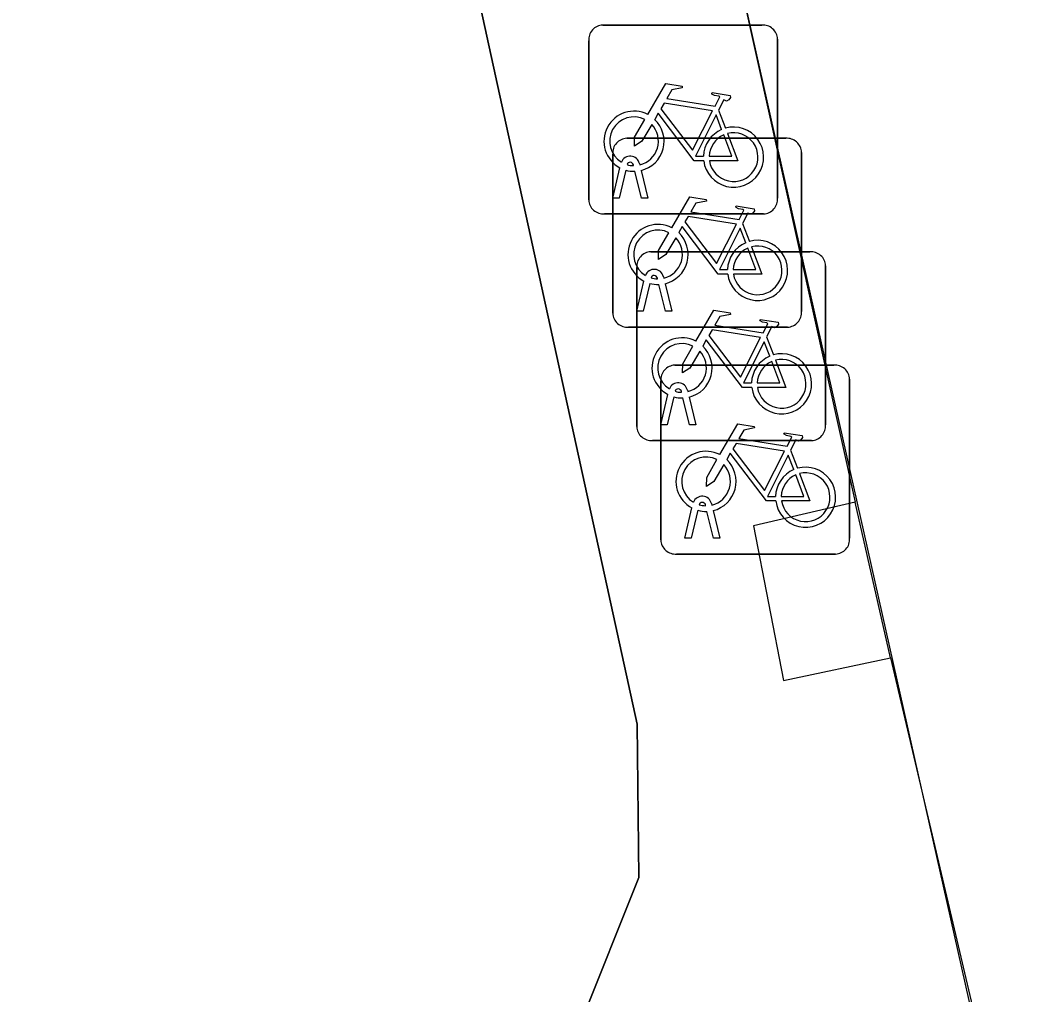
# Model space of a CAD drawing. Extents: x 161772 to 163123, y 383092 to 383917.
# Drawn here: x 163081.95 to 163087.33, y 383661.89 to 383667.04 of the extents above; entities that cross this region are included whole.
import ezdxf

# ---------------------------------------------------------------- set-up
doc = ezdxf.new("R2010")
doc.units = 0
for name, color, linetype in [('IMGEO_Fietsenrek', 7, 'Continuous'), ('IMGEO_Pand', 7, 'Continuous'), ('IMGEO_Pand_overbouw', 7, 'Continuous'), ('IMGEO_Voetpad_open', 7, 'Continuous')]:
    doc.layers.add(name, color=color, linetype=linetype)

msp = doc.modelspace()

# ---------------------------------------------------------------- linework, layer by layer
at = {"layer": 'IMGEO_Fietsenrek'}
for p, q in [((163085.0289, 383667.0175), (163085.8698, 383667.0175)), ((163085.8698, 383667.0175), (163085.0289, 383667.0175)), ((163085.9535, 383666.9431), (163085.9535, 383666.1022)), ((163085.9535, 383666.1022), (163085.9535, 383666.9431)), ((163084.9545, 383666.0929), (163084.9545, 383666.9338)), ((163084.9545, 383666.9338), (163084.9545, 383666.0929)), ((163085.6412, 383666.5672), (163085.6775, 383666.472)), ((163085.1559, 383666.4185), (163085.9968, 383666.4185)), ((163085.9968, 383666.4185), (163085.1559, 383666.4185)), ((163085.0815, 383665.4939), (163085.0815, 383666.3348)), ((163085.0815, 383666.3348), (163085.0815, 383665.4939)), ((163086.0805, 383666.3441), (163086.0805, 383665.5032)), ((163086.0805, 383665.5032), (163086.0805, 383666.3441)), ((163085.0815, 383666.1023), (163085.1198, 383666.2623)), ((163085.1502, 383666.2501), (163085.1149, 383666.1023)), ((163085.1919, 383666.2739), (163085.1909, 383666.2782)), ((163085.233, 383666.1023), (163085.1991, 383666.244)), ((163085.2226, 383666.2854), (163085.2244, 383666.2775)), ((163085.2314, 383666.2483), (163085.2664, 383666.1023)), ((163085.1149, 383666.1023), (163085.0815, 383666.1023)), ((163085.2664, 383666.1023), (163085.233, 383666.1023)), ((163085.8791, 383666.0185), (163085.0382, 383666.0185)), ((163085.0382, 383666.0185), (163085.8791, 383666.0185)), ((163085.7682, 383665.9682), (163085.8045, 383665.873)), ((163085.2829, 383665.8185), (163086.1238, 383665.8185)), ((163086.1238, 383665.8185), (163085.2829, 383665.8185)), ((163085.2085, 383664.8939), (163085.2085, 383665.7348)), ((163085.2085, 383665.7348), (163085.2085, 383664.8939)), ((163086.2075, 383665.7441), (163086.2075, 383664.9032)), ((163086.2075, 383664.9032), (163086.2075, 383665.7441)), ((163085.2085, 383665.5033), (163085.2468, 383665.6633)), ((163085.2772, 383665.6511), (163085.2419, 383665.5033)), ((163085.3189, 383665.6749), (163085.3179, 383665.6792)), ((163085.3496, 383665.6864), (163085.3514, 383665.6785)), ((163085.3584, 383665.6493), (163085.3934, 383665.5033)), ((163085.36, 383665.5033), (163085.3261, 383665.645)), ((163085.2419, 383665.5033), (163085.2085, 383665.5033)), ((163085.3934, 383665.5033), (163085.36, 383665.5033)), ((163086.0061, 383665.4195), (163085.1652, 383665.4195)), ((163085.1652, 383665.4195), (163086.0061, 383665.4195)), ((163085.8952, 383665.3682), (163085.9315, 383665.273)), ((163085.4099, 383665.2185), (163086.2508, 383665.2185)), ((163086.2508, 383665.2185), (163085.4099, 383665.2185)), ((163085.3355, 383664.2939), (163085.3355, 383665.1348)), ((163085.3355, 383665.1348), (163085.3355, 383664.2939)), ((163086.3345, 383665.1441), (163086.3345, 383664.3032)), ((163086.3345, 383664.3032), (163086.3345, 383665.1441)), ((163085.3355, 383664.9033), (163085.3738, 383665.0633)), ((163085.4459, 383665.0749), (163085.4449, 383665.0792)), ((163085.4766, 383665.0864), (163085.4784, 383665.0785)), ((163085.4042, 383665.0511), (163085.3689, 383664.9033)), ((163085.487, 383664.9033), (163085.4531, 383665.045)), ((163085.4854, 383665.0493), (163085.5204, 383664.9033)), ((163085.3689, 383664.9033), (163085.3355, 383664.9033)), ((163085.5204, 383664.9033), (163085.487, 383664.9033)), ((163086.1331, 383664.8195), (163085.2922, 383664.8195)), ((163085.2922, 383664.8195), (163086.1331, 383664.8195)), ((163086.0222, 383664.7682), (163086.0585, 383664.673)), ((163085.4625, 383664.3033), (163085.5008, 383664.4633)), ((163085.5729, 383664.4749), (163085.5719, 383664.4792)), ((163085.6036, 383664.4864), (163085.6054, 383664.4785)), ((163085.5312, 383664.4511), (163085.4959, 383664.3033)), ((163085.614, 383664.3033), (163085.5801, 383664.445)), ((163085.6124, 383664.4493), (163085.6474, 383664.3033)), ((163085.4959, 383664.3033), (163085.4625, 383664.3033)), ((163085.6474, 383664.3033), (163085.614, 383664.3033)), ((163086.2601, 383664.2195), (163085.4192, 383664.2195)), ((163085.4192, 383664.2195), (163086.2601, 383664.2195))]:
    msp.add_line(p, q, dxfattribs=at)
for points in [[(163085.2671, 383666.5442), (163085.3618, 383666.7077), (163085.448, 383666.6939), (163085.4497, 383666.6852), (163085.3936, 383666.6743), (163085.3674, 383666.629), (163085.6226, 383666.5882)], [(163085.6226, 383666.5882), (163085.6476, 383666.637), (163085.6425, 383666.641), (163085.6193, 383666.6447), (163085.6066, 383666.6522), (163085.6056, 383666.6553), (163085.6078, 383666.6599), (163085.7026, 383666.6448), (163085.7049, 383666.6345), (163085.6955, 383666.6221), (163085.6831, 383666.6157), (163085.6686, 383666.6219), (163085.6412, 383666.5672)], [(163085.6097, 383666.563), (163085.3529, 383666.604), (163085.3362, 383666.5752), (163085.5032, 383666.3549), (163085.6097, 383666.563)], [(163085.2878, 383666.4917), (163085.2362, 383666.4025), (163085.1963, 383666.3765), (163085.1975, 383666.424), (163085.252, 383666.5182)], [(163085.5628, 383666.2995), (163085.5131, 383666.2996), (163085.3224, 383666.5513), (163085.3034, 383666.5185)], [(163085.6577, 383666.465), (163085.6284, 383666.5418), (163085.519, 383666.3237), (163085.5617, 383666.3236)], [(163085.5917, 383666.3235), (163085.7116, 383666.3233), (163085.6684, 383666.4369)], [(163085.6882, 383666.4438), (163085.7432, 383666.2992), (163085.5931, 383666.2995)], [(163085.3941, 383665.9452), (163085.4888, 383666.1087), (163085.575, 383666.0949), (163085.5767, 383666.0862), (163085.5206, 383666.0753), (163085.4944, 383666.03), (163085.7496, 383665.9892)], [(163085.7496, 383665.9892), (163085.7746, 383666.038), (163085.7695, 383666.042), (163085.7463, 383666.0457), (163085.7336, 383666.0532), (163085.7326, 383666.0563), (163085.7348, 383666.0609), (163085.8296, 383666.0458), (163085.8319, 383666.0355), (163085.8225, 383666.0231), (163085.8101, 383666.0167), (163085.7956, 383666.0229), (163085.7682, 383665.9682)], [(163085.7367, 383665.964), (163085.4799, 383666.005), (163085.4632, 383665.9762), (163085.6302, 383665.7559), (163085.7367, 383665.964)], [(163085.4148, 383665.8927), (163085.3632, 383665.8035), (163085.3233, 383665.7775), (163085.3245, 383665.825), (163085.379, 383665.9192)], [(163085.6898, 383665.7005), (163085.6401, 383665.7006), (163085.4494, 383665.9523), (163085.4304, 383665.9195)], [(163085.7847, 383665.866), (163085.7554, 383665.9428), (163085.646, 383665.7247), (163085.6887, 383665.7246)], [(163085.7187, 383665.7245), (163085.8386, 383665.7243), (163085.7954, 383665.8379)], [(163085.8152, 383665.8448), (163085.8702, 383665.7002), (163085.7201, 383665.7005)], [(163085.5211, 383665.3452), (163085.6158, 383665.5087), (163085.702, 383665.4949), (163085.7037, 383665.4862), (163085.6476, 383665.4753), (163085.6214, 383665.43), (163085.8766, 383665.3892)], [(163085.8766, 383665.3892), (163085.9016, 383665.438), (163085.8965, 383665.442), (163085.8733, 383665.4457), (163085.8606, 383665.4532), (163085.8596, 383665.4563), (163085.8618, 383665.4609), (163085.9566, 383665.4458), (163085.9589, 383665.4355), (163085.9495, 383665.4231), (163085.9371, 383665.4167), (163085.9226, 383665.4229), (163085.8952, 383665.3682)], [(163085.8637, 383665.364), (163085.6069, 383665.405), (163085.5902, 383665.3762), (163085.7572, 383665.1559), (163085.8637, 383665.364)], [(163085.8168, 383665.1005), (163085.7671, 383665.1006), (163085.5764, 383665.3523), (163085.5574, 383665.3195)], [(163085.9117, 383665.266), (163085.8824, 383665.3428), (163085.773, 383665.1247), (163085.8157, 383665.1246)], [(163085.5418, 383665.2927), (163085.4902, 383665.2035), (163085.4503, 383665.1775), (163085.4515, 383665.225), (163085.506, 383665.3192)], [(163085.8457, 383665.1245), (163085.9656, 383665.1243), (163085.9224, 383665.2379)], [(163085.9422, 383665.2448), (163085.9972, 383665.1002), (163085.8471, 383665.1005)], [(163085.6481, 383664.7452), (163085.7428, 383664.9087), (163085.829, 383664.8949), (163085.8307, 383664.8862), (163085.7746, 383664.8753), (163085.7484, 383664.83), (163086.0036, 383664.7892)], [(163086.0036, 383664.7892), (163086.0286, 383664.838), (163086.0235, 383664.842), (163086.0003, 383664.8457), (163085.9876, 383664.8532), (163085.9866, 383664.8563), (163085.9888, 383664.8609), (163086.0836, 383664.8458), (163086.0859, 383664.8355), (163086.0765, 383664.8231), (163086.0641, 383664.8167), (163086.0496, 383664.8229), (163086.0222, 383664.7682)], [(163085.9907, 383664.764), (163085.7339, 383664.805), (163085.7172, 383664.7762), (163085.8842, 383664.5559), (163085.9907, 383664.764)], [(163085.9438, 383664.5005), (163085.8941, 383664.5006), (163085.7034, 383664.7523), (163085.6844, 383664.7195)], [(163086.0387, 383664.666), (163086.0094, 383664.7428), (163085.9, 383664.5247), (163085.9427, 383664.5246)], [(163085.6688, 383664.6927), (163085.6172, 383664.6035), (163085.5773, 383664.5775), (163085.5785, 383664.625), (163085.633, 383664.7192)], [(163085.9727, 383664.5245), (163086.0926, 383664.5243), (163086.0494, 383664.6379)], [(163086.0692, 383664.6448), (163086.1242, 383664.5002), (163085.9741, 383664.5005)]]:
    msp.add_lwpolyline(points, dxfattribs=at)
for centre, radius, start, end in [((163085.0322, 383666.9396), 0.0779, 92.4484, 184.2845), ((163085.0322, 383666.9396), 0.0779, 92.4484, 184.2845), ((163085.8756, 383666.9398), 0.0779, 2.4484, 94.2845), ((163085.8756, 383666.9398), 0.0779, 2.4484, 94.2845), ((163085.1941, 383666.4029), 0.159, 62.6766, 242.1369), ((163085.1941, 383666.4029), 0.129, 63.3192, 238.903), ((163085.1941, 383666.4029), 0.159, 283.5766, 46.6042), ((163085.1941, 383666.4029), 0.129, 283.6043, 43.4302), ((163085.7207, 383666.3189), 0.159, 113.3408, 178.3217), ((163085.7207, 383666.3189), 0.159, 187.0065, 105.7708), ((163085.1592, 383666.3406), 0.0779, 92.4484, 184.2845), ((163085.1592, 383666.3406), 0.0779, 92.4484, 184.2845), ((163085.7207, 383666.3189), 0.129, 113.923, 177.9556), ((163085.7207, 383666.3189), 0.129, 188.6715, 104.5883), ((163086.0026, 383666.3408), 0.0779, 2.4484, 94.2845), ((163086.0026, 383666.3408), 0.0779, 2.4484, 94.2845), ((163085.1739, 383666.2743), 0.0499, 12.8025, 158.6934), ((163085.1739, 383666.2743), 0.0174, 12.8025, 163.4502), ((163085.1941, 383666.4029), 0.159, 253.9967, 271.7867), ((163085.1941, 383666.4029), 0.129, 253.415, 269.0204), ((163085.0324, 383666.0962), 0.0779, 182.4484, 274.2845), ((163085.0324, 383666.0962), 0.0779, 182.4484, 274.2845), ((163085.8758, 383666.0964), 0.0779, 272.4484, 4.2845), ((163085.8758, 383666.0964), 0.0779, 272.4484, 4.2845), ((163085.3211, 383665.8039), 0.159, 62.6766, 242.1369), ((163085.3211, 383665.8039), 0.129, 63.3192, 238.903), ((163085.3211, 383665.8039), 0.159, 283.5766, 46.6042), ((163085.3211, 383665.8039), 0.129, 283.6043, 43.4302), ((163085.8477, 383665.7199), 0.159, 113.3408, 178.3217), ((163085.8477, 383665.7199), 0.159, 187.0065, 105.7708), ((163085.2862, 383665.7406), 0.0779, 92.4484, 184.2845), ((163085.2862, 383665.7406), 0.0779, 92.4484, 184.2845), ((163085.8477, 383665.7199), 0.129, 113.923, 177.9556), ((163085.8477, 383665.7199), 0.129, 188.6715, 104.5883), ((163086.1296, 383665.7408), 0.0779, 2.4484, 94.2845), ((163086.1296, 383665.7408), 0.0779, 2.4484, 94.2845), ((163085.3009, 383665.6753), 0.0499, 12.8025, 158.6934), ((163085.3211, 383665.8039), 0.159, 253.9967, 271.7867), ((163085.3009, 383665.6753), 0.0174, 12.8025, 163.4502), ((163085.3211, 383665.8039), 0.129, 253.415, 269.0204), ((163085.1594, 383665.4972), 0.0779, 182.4484, 274.2845), ((163085.1594, 383665.4972), 0.0779, 182.4484, 274.2845), ((163086.0028, 383665.4974), 0.0779, 272.4484, 4.2845), ((163086.0028, 383665.4974), 0.0779, 272.4484, 4.2845), ((163085.4481, 383665.2039), 0.159, 62.6766, 242.1369), ((163085.4481, 383665.2039), 0.129, 63.3192, 238.903), ((163085.4481, 383665.2039), 0.129, 283.6043, 43.4302), ((163085.4481, 383665.2039), 0.159, 283.5766, 46.6042), ((163085.9747, 383665.1199), 0.159, 187.0065, 105.7708), ((163085.4132, 383665.1406), 0.0779, 92.4484, 184.2845), ((163085.4132, 383665.1406), 0.0779, 92.4484, 184.2845), ((163085.9747, 383665.1199), 0.159, 113.3408, 178.3217), ((163085.9747, 383665.1199), 0.129, 113.923, 177.9556), ((163085.9747, 383665.1199), 0.129, 188.6715, 104.5883), ((163086.2566, 383665.1408), 0.0779, 2.4484, 94.2845), ((163086.2566, 383665.1408), 0.0779, 2.4484, 94.2845), ((163085.4279, 383665.0753), 0.0499, 12.8025, 158.6934), ((163085.4279, 383665.0753), 0.0174, 12.8025, 163.4502), ((163085.4481, 383665.2039), 0.129, 253.415, 269.0204), ((163085.4481, 383665.2039), 0.159, 253.9967, 271.7867), ((163085.2864, 383664.8972), 0.0779, 182.4484, 274.2845), ((163085.2864, 383664.8972), 0.0779, 182.4484, 274.2845), ((163086.1298, 383664.8974), 0.0779, 272.4484, 4.2845), ((163086.1298, 383664.8974), 0.0779, 272.4484, 4.2845), ((163085.5751, 383664.6039), 0.159, 62.6766, 242.1369), ((163085.5751, 383664.6039), 0.129, 63.3192, 238.903), ((163085.5751, 383664.6039), 0.129, 283.6043, 43.4302), ((163085.5751, 383664.6039), 0.159, 283.5766, 46.6042), ((163086.1017, 383664.5199), 0.159, 187.0065, 105.7708), ((163086.1017, 383664.5199), 0.159, 113.3408, 178.3217), ((163086.1017, 383664.5199), 0.129, 113.923, 177.9556), ((163086.1017, 383664.5199), 0.129, 188.6715, 104.5883), ((163085.5549, 383664.4753), 0.0499, 12.8025, 158.6934), ((163085.5549, 383664.4753), 0.0174, 12.8025, 163.4502), ((163085.5751, 383664.6039), 0.129, 253.415, 269.0204), ((163085.5751, 383664.6039), 0.159, 253.9967, 271.7867), ((163086.2568, 383664.2974), 0.0779, 272.4484, 4.2845), ((163086.2568, 383664.2974), 0.0779, 272.4484, 4.2845), ((163085.4134, 383664.2972), 0.0779, 182.4484, 274.2845), ((163085.4134, 383664.2972), 0.0779, 182.4484, 274.2845)]:
    msp.add_arc(centre, radius, start, end, dxfattribs=at)
at = {"layer": 'IMGEO_Pand'}
for points in [[(163076.875, 383657.883), (163076.568, 383659.239), (163079.181, 383659.807), (163083.584, 383660.817), (163084.374, 383661.171), (163084.912, 383661.736), (163085.219, 383662.508), (163085.21, 383663.319), (163082.122, 383677.458), (163083.4, 383677.745)], [(163086.363, 383664.494), (163085.826, 383664.369), (163085.985, 383663.551), (163086.55, 383663.671)], [(163086.55, 383663.671), (163086.363, 383664.494)]]:
    msp.add_lwpolyline(points, dxfattribs=at)
at = {"layer": 'IMGEO_Pand_overbouw'}
msp.add_lwpolyline([(163083.4, 383677.745), (163082.122, 383677.458), (163085.21, 383663.319), (163085.219, 383662.508), (163084.912, 383661.736), (163084.374, 383661.171), (163083.584, 383660.817), (163079.181, 383659.807), (163076.568, 383659.239), (163076.875, 383657.883), (163087.329, 383660.249)], close=True, dxfattribs=at)
at = {"layer": 'IMGEO_Voetpad_open'}
for points in [[(163085.768, 383667.184), (163086.363, 383664.494)], [(163086.55, 383663.671), (163087.176, 383661.007)]]:
    msp.add_lwpolyline(points, dxfattribs=at)

doc.saveas('drawing.dxf')
